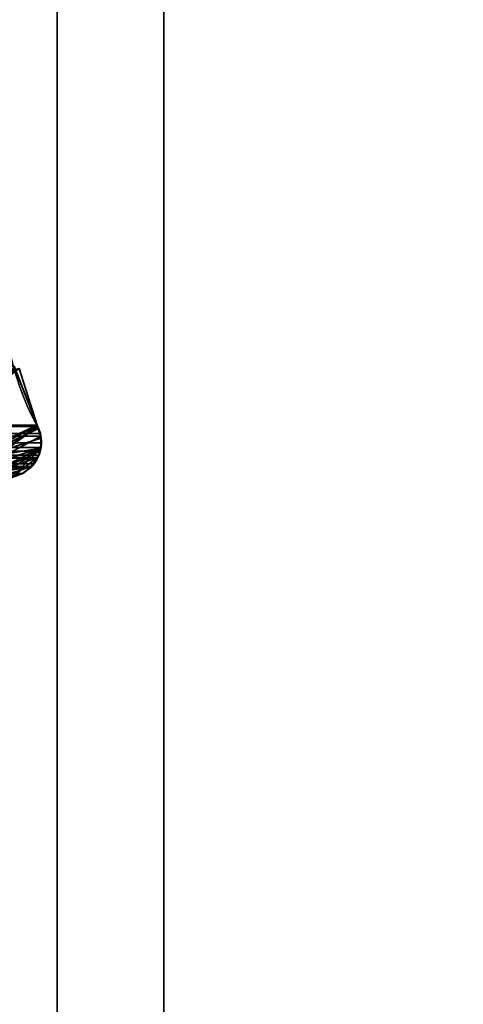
# Model space of a CAD drawing. Header units: millimetres. Extents: x -603 to 3703, y -120 to 193.
# Tile 913 of 938: x 3512 to 3518, y -11 to 3. Entities that reach past the tile are written whole.
import ezdxf

# ---------------------------------------------------------------- set-up
doc = ezdxf.new("R2010")
doc.units = ezdxf.units.MM
doc.layers.add('151', color=7, linetype='Continuous', true_color=0xffffff)

# ---------------------------------------------------------------- blocks, each defined once
blk = doc.blocks.new('UG_SURFACE_003')
at = {"layer": '151', "color": 252, "linetype": 'Continuous', "lineweight": 35}
for points in [[(3702.5, -35, 2213), (3702.5, 174.4, 2213), (2297.5, 174.4, 2213), (2297.5, -35, 2213)], [(2447.5, -35, 2063), (2447.5, 174.4, 2063), (3552.5, 174.4, 2063), (3552.5, -35, 2063)]]:
    blk.add_3dface(points, dxfattribs=at)
blk = doc.blocks.new('UG_SURFACE_166')
at = {"layer": '151', "color": 252, "linetype": 'Continuous', "lineweight": 35}
for points in [[(2486, -46.92, 2022.5), (3514, -46.92, 2022.5), (3514, 14.42, 2022.5), (2486, 14.42, 2022.5)], [(2487.5, -46.92, 2021), (2487.5, 14.42, 2021), (3512.5, 14.42, 2021), (3512.5, -46.92, 2021)], [(3514, 14.42, 2022.5), (3514, -46.92, 2022.5), (3512.5, -46.92, 2021), (3512.5, 14.42, 2021)]]:
    blk.add_3dface(points, dxfattribs=at)
blk = doc.blocks.new('UG_SURFACE_167')
at = {"layer": '151', "color": 252, "linetype": 'Continuous', "lineweight": 35}
for points in [[(3512.5, -46.92, 2021), (3512.5, 14.42, 2021), (3512.5, 14.42, -7), (3512.5, -46.92, -7)], [(3512.5, -46.92, -7), (3512.5, 14.42, -7), (3514, 14.42, -7), (3514, -46.92, -7)], [(3514, -46.92, 2022.5), (3514, 14.42, 2022.5), (3512.5, 14.42, 2021), (3512.5, -46.92, 2021)], [(3514, -46.92, 2022.5), (3514, -46.92, -7), (3514, 14.42, -7), (3514, 14.42, 2022.5)]]:
    blk.add_3dface(points, dxfattribs=at)
blk = doc.blocks.new('UG_SURFACE_221')
at = {"layer": '151', "color": 7, "linetype": 'Continuous', "lineweight": 35}
for points in [[(2487.782, -3.057, 2020.718), (3512.218, -3.057, 2020.718), (3511.897, -2.225, 2020.397)], [(3511.897, -2.225, 2020.397), (3512.218, -3.057, 2020.718), (3511.322, -3.467, 2019.822)], [(2487.732, -3.212, 2020.768), (3512.268, -3.212, 2020.768), (3512.264, -3.172, 2020.763)], [(2487.736, -3.172, 2020.763), (2487.732, -3.212, 2020.768), (3512.264, -3.172, 2020.763)], [(3512.264, -3.172, 2020.763), (3512.225, -3.074, 2020.725), (2487.775, -3.074, 2020.725), (2487.736, -3.172, 2020.763)], [(2487.775, -3.074, 2020.725), (3512.225, -3.074, 2020.725), (3512.218, -3.057, 2020.718), (2487.782, -3.057, 2020.718)], [(3511.43, -3.651, 2019.929), (3511.34, -3.532, 2019.84), (3511.322, -3.467, 2019.822), (3512.218, -3.057, 2020.718)], [(3512.218, -3.057, 2020.718), (3511.437, -3.656, 2019.937), (3511.43, -3.651, 2019.929)], [(3511.437, -3.656, 2019.937), (3512.218, -3.057, 2020.718), (3512.225, -3.074, 2020.725)], [(3512.225, -3.074, 2020.725), (3512.264, -3.172, 2020.763), (3512.268, -3.212, 2020.768), (3511.437, -3.656, 2019.937)], [(3512.268, -3.212, 2020.768), (2487.732, -3.212, 2020.768), (2487.721, -3.302, 2020.779)], [(3512.279, -3.302, 2020.779), (3512.268, -3.212, 2020.768), (2487.721, -3.302, 2020.779)], [(2487.721, -3.302, 2020.779), (2487.73, -3.367, 2020.77), (3512.27, -3.367, 2020.77), (3512.279, -3.302, 2020.779)], [(3511.437, -3.656, 2019.937), (3512.268, -3.212, 2020.768), (3512.279, -3.302, 2020.779), (3512.27, -3.367, 2020.77)], [(3512.244, -3.476, 2020.744), (2487.73, -3.367, 2020.77), (2487.738, -3.421, 2020.762)], [(3512.244, -3.476, 2020.744), (3512.262, -3.421, 2020.762), (2487.73, -3.367, 2020.77)], [(3512.262, -3.421, 2020.762), (3512.27, -3.367, 2020.77), (2487.73, -3.367, 2020.77)], [(2487.738, -3.421, 2020.762), (2487.774, -3.513, 2020.726), (3512.225, -3.51, 2020.725)], [(3512.225, -3.51, 2020.725), (3512.244, -3.476, 2020.744), (2487.738, -3.421, 2020.762)], [(3511.56, -3.738, 2020.06), (3511.437, -3.656, 2019.937), (3512.27, -3.367, 2020.77)], [(3511.56, -3.738, 2020.06), (3512.27, -3.367, 2020.77), (3512.262, -3.421, 2020.762)], [(3512.262, -3.421, 2020.762), (3512.244, -3.476, 2020.744), (3512.225, -3.51, 2020.725), (3511.56, -3.738, 2020.06)], [(3512.174, -3.6, 2020.674), (3512.225, -3.51, 2020.725), (2487.774, -3.513, 2020.726)], [(3512.174, -3.6, 2020.674), (2487.774, -3.513, 2020.726), (2487.78, -3.528, 2020.72)], [(2487.78, -3.528, 2020.72), (2487.859, -3.634, 2020.641), (3512.142, -3.636, 2020.642)], [(3512.142, -3.636, 2020.642), (3512.174, -3.6, 2020.674), (2487.78, -3.528, 2020.72)], [(3512.225, -3.51, 2020.725), (3512.174, -3.6, 2020.674), (3512.142, -3.636, 2020.642), (3511.56, -3.738, 2020.06)], [(3512.129, -3.651, 2020.629), (2487.859, -3.634, 2020.641), (2487.873, -3.652, 2020.627)], [(3512.129, -3.651, 2020.629), (3512.142, -3.636, 2020.642), (2487.859, -3.634, 2020.641)], [(3512.129, -3.651, 2020.629), (2487.873, -3.652, 2020.627), (2487.983, -3.733, 2020.517)], [(2487.983, -3.733, 2020.517), (3512.017, -3.733, 2020.517), (3512.129, -3.651, 2020.629)], [(2487.999, -3.738, 2020.5), (3512.001, -3.738, 2020.5), (3512.017, -3.733, 2020.517), (2487.983, -3.733, 2020.517)], [(2488.139, -3.777, 2020.361), (3511.861, -3.777, 2020.361), (3512.001, -3.738, 2020.5), (2487.999, -3.738, 2020.5)], [(3511.706, -3.776, 2020.206), (3511.584, -3.754, 2020.084), (3511.56, -3.738, 2020.06), (3512.142, -3.636, 2020.642)], [(3511.706, -3.776, 2020.206), (3512.142, -3.636, 2020.642), (3512.001, -3.738, 2020.5), (3511.861, -3.777, 2020.361)], [(3512.142, -3.636, 2020.642), (3512.129, -3.651, 2020.629), (3512.017, -3.733, 2020.517), (3512.001, -3.738, 2020.5)]]:
    blk.add_3dface(points, dxfattribs=at)
blk = doc.blocks.new('UG_SURFACE_222')
at = {"layer": '151', "color": 7, "linetype": 'Continuous', "lineweight": 35}
for points in [[(3512.218, -3.057, 2020.718), (3511.907, -2.272, 2020.406), (3511.171, -2.845, 2019.67), (3511.34, -3.532, 2019.84)], [(3511.34, -3.532, -7), (3511.173, -2.855, -7), (3511.964, -2.258, -7), (3512.218, -3.057, -7)], [(3512.218, -3.057, -7), (3511.964, -2.258, -7), (3511.907, -2.272, 2020.406)], [(3511.907, -2.272, 2020.406), (3512.218, -3.057, 2020.718), (3512.218, -3.057, -7)], [(3512.218, -3.057, -7), (3512.232, -3.103, -7), (3511.34, -3.532, -7)], [(3511.34, -3.532, 2019.84), (3512.235, -3.104, 2020.735), (3512.218, -3.057, 2020.718)], [(3512.232, -3.103, -7), (3512.273, -3.239, -7), (3511.34, -3.532, -7)], [(3511.34, -3.532, 2019.84), (3512.272, -3.238, 2020.772), (3512.27, -3.201, 2020.77), (3512.235, -3.104, 2020.735)], [(3512.232, -3.103, -7), (3512.218, -3.057, -7), (3512.218, -3.057, 2020.718)], [(3512.218, -3.057, 2020.718), (3512.235, -3.104, 2020.735), (3512.232, -3.103, -7)], [(3512.273, -3.239, -7), (3512.232, -3.103, -7), (3512.235, -3.104, 2020.735)], [(3512.235, -3.104, 2020.735), (3512.27, -3.201, 2020.77), (3512.273, -3.239, -7)], [(3512.267, -3.379, 2020.767), (3512.276, -3.343, 2020.776), (3512.272, -3.238, 2020.772), (3511.34, -3.532, 2019.84)], [(3511.34, -3.532, -7), (3512.273, -3.239, -7), (3512.277, -3.254, -7), (3512.264, -3.38, -7)], [(3512.267, -3.379, 2020.767), (3512.264, -3.38, -7), (3512.277, -3.254, -7)], [(3512.277, -3.254, -7), (3512.276, -3.343, 2020.776), (3512.267, -3.379, 2020.767)], [(3512.27, -3.201, 2020.77), (3512.272, -3.238, 2020.772), (3512.273, -3.239, -7)], [(3512.277, -3.254, -7), (3512.272, -3.238, 2020.772), (3512.276, -3.343, 2020.776)], [(3512.277, -3.254, -7), (3512.273, -3.239, -7), (3512.272, -3.238, 2020.772)], [(3511.34, -3.532, 2019.84), (3512.224, -3.513, 2020.724), (3512.239, -3.488, 2020.74), (3512.267, -3.379, 2020.767)], [(3511.437, -3.646, -7), (3511.34, -3.532, -7), (3512.264, -3.38, -7)], [(3512.264, -3.38, -7), (3511.552, -3.729, -7), (3511.473, -3.689, -7), (3511.437, -3.646, -7)], [(3511.707, -3.779, -7), (3511.636, -3.773, -7), (3511.552, -3.729, -7), (3512.264, -3.38, -7)], [(3511.876, -3.778, -7), (3511.84, -3.79, -7), (3511.707, -3.779, -7), (3512.264, -3.38, -7)], [(3511.876, -3.778, -7), (3512.264, -3.38, -7), (3512.258, -3.437, -7), (3512.218, -3.511, -7)], [(3512.224, -3.513, 2020.724), (3512.218, -3.511, -7), (3512.258, -3.437, -7)], [(3512.258, -3.437, -7), (3512.239, -3.488, 2020.74), (3512.224, -3.513, 2020.724)], [(3512.264, -3.38, -7), (3512.267, -3.379, 2020.767), (3512.239, -3.488, 2020.74)], [(3512.239, -3.488, 2020.74), (3512.258, -3.437, -7), (3512.264, -3.38, -7)], [(3512.224, -3.513, 2020.724), (3511.34, -3.532, 2019.84), (3511.369, -3.58, 2019.87), (3511.435, -3.642, 2019.935)], [(3511.435, -3.642, 2019.935), (3511.515, -3.718, 2020.015), (3511.549, -3.729, 2020.049), (3512.224, -3.513, 2020.724)], [(3512.136, -3.638, 2020.636), (3512.157, -3.621, 2020.657), (3512.224, -3.513, 2020.724), (3511.549, -3.729, 2020.049)], [(3512.135, -3.638, -7), (3512.017, -3.733, -7), (3511.876, -3.778, -7), (3512.218, -3.511, -7)], [(3512.218, -3.511, -7), (3512.161, -3.616, -7), (3512.135, -3.638, -7)], [(3512.218, -3.511, -7), (3512.224, -3.513, 2020.724), (3512.157, -3.621, 2020.657)], [(3512.157, -3.621, 2020.657), (3512.161, -3.616, -7), (3512.218, -3.511, -7)], [(3511.876, -3.767, 2020.376), (3512.017, -3.733, 2020.517), (3512.136, -3.638, 2020.636), (3511.549, -3.729, 2020.049)], [(3512.017, -3.733, -7), (3512.017, -3.733, 2020.517), (3511.876, -3.767, 2020.376)], [(3511.876, -3.767, 2020.376), (3511.876, -3.778, -7), (3512.017, -3.733, -7)], [(3512.135, -3.638, -7), (3512.136, -3.638, 2020.636), (3512.017, -3.733, 2020.517)], [(3512.017, -3.733, 2020.517), (3512.017, -3.733, -7), (3512.135, -3.638, -7)], [(3512.136, -3.638, 2020.636), (3512.135, -3.638, -7), (3512.161, -3.616, -7)], [(3512.161, -3.616, -7), (3512.157, -3.621, 2020.657), (3512.136, -3.638, 2020.636)]]:
    blk.add_3dface(points, dxfattribs=at)

msp = doc.modelspace()

# ---------------------------------------------------------------- linework, layer by layer
at = {"layer": '151', "color": 252, "linetype": 'Continuous', "lineweight": -3, "true_color": 0x939598}
for p, q in [((3512.5, -46.92, 2021), (3512.5, 14.42, 2021)), ((3512.5, -46.92, -7), (3512.5, 14.42, -7)), ((3512.5, -46.92, 2021), (3512.5, 14.42, 2021)), ((3514, -46.92, 2022.5), (3514, 14.42, 2022.5)), ((3514, -46.92, -7), (3514, 14.42, -7)), ((3514, -46.92, 2022.5), (3514, 14.42, 2022.5)), ((3512.218, -3.057, 2020.718), (2487.782, -3.057, 2020.718)), ((3512.218, -3.057, -7), (3512.218, -3.057, 2020.718)), ((3512.017, -3.733, 2020.517), (2487.983, -3.733, 2020.517)), ((3512.017, -3.733, -7), (3512.017, -3.733, 2020.517))]:
    msp.add_line(p, q, dxfattribs=at)
for points in [[(3511.675, 2.646, 2020.175), (3511.732, 0.67, 2020.232), (3511.41, -1.668, 2019.91), (3512.218, -3.057, 2020.718)], [(3512.218, -3.057, -7), (3511.41, -1.668, -7), (3511.732, 0.67, -7), (3511.675, 2.646, -7)], [(3512.218, -3.057, 2020.718), (3512.35, -3.299, 2020.85), (3512.259, -3.602, 2020.759), (3512.017, -3.733, 2020.517)], [(3512.218, -3.057, -7), (3512.35, -3.299, -7), (3512.259, -3.602, -7), (3512.017, -3.733, -7)], [(3511.34, -3.532, -7), (3511.471, -3.774, -7), (3511.774, -3.865, -7), (3512.017, -3.733, -7)], [(3512.017, -3.733, 2020.517), (3511.774, -3.865, 2020.274), (3511.471, -3.774, 2019.971), (3511.34, -3.532, 2019.84)]]:
    msp.add_open_spline(points, degree=3, dxfattribs=at)
for points, knots in [([(3512.218, -3.057, 2020.718), (3511.996, -2.674, 2020.496), (3511.86, -2.215, 2020.36), (3511.699, -1.267, 2020.199), (3511.671, -0.779, 2020.171), (3511.643, 0.689, 2020.143), (3511.703, 1.667, 2020.203), (3511.675, 2.646, 2020.175)], [0, 0, 0, 0, 0.25, 0.25, 0.5, 0.5, 1, 1, 1, 1]), ([(3512.218, -3.057, 2020.718), (3512.237, -3.091, 2020.737), (3512.253, -3.13, 2020.753), (3512.274, -3.213, 2020.774), (3512.279, -3.258, 2020.779), (3512.278, -3.342, 2020.778), (3512.272, -3.383, 2020.772), (3512.257, -3.44, 2020.757), (3512.251, -3.458, 2020.751), (3512.226, -3.523, 2020.726), (3512.201, -3.565, 2020.701), (3512.16, -3.619, 2020.66), (3512.144, -3.636, 2020.644), (3512.094, -3.685, 2020.594), (3512.056, -3.712, 2020.556), (3512.017, -3.733, 2020.517)], [0, 0, 0, 0, 0.152287, 0.152287, 0.306001, 0.306001, 0.446166, 0.446166, 0.515799, 0.515799, 0.70073, 0.70073, 0.794034, 0.794034, 1, 1, 1, 1]), ([(3512.017, -3.733, 2020.517), (3511.949, -3.77, 2020.449), (3511.875, -3.79, 2020.375), (3511.729, -3.797, 2020.229), (3511.654, -3.784, 2020.154), (3511.529, -3.731, 2020.029), (3511.476, -3.697, 2019.976), (3511.396, -3.618, 2019.896), (3511.365, -3.578, 2019.865), (3511.34, -3.532, 2019.84)], [0, 0, 0, 0, 0.298689, 0.298689, 0.60048, 0.60048, 0.832685, 0.832685, 1, 1, 1, 1])]:
    msp.add_open_spline(points, degree=3, knots=knots, dxfattribs=at)

# ---------------------------------------------------------------- block references
for name in ['UG_SURFACE_003', 'UG_SURFACE_166', 'UG_SURFACE_167', 'UG_SURFACE_221', 'UG_SURFACE_222']:
    msp.add_blockref(name, (0, 0), dxfattribs=at)

doc.saveas('drawing.dxf')
